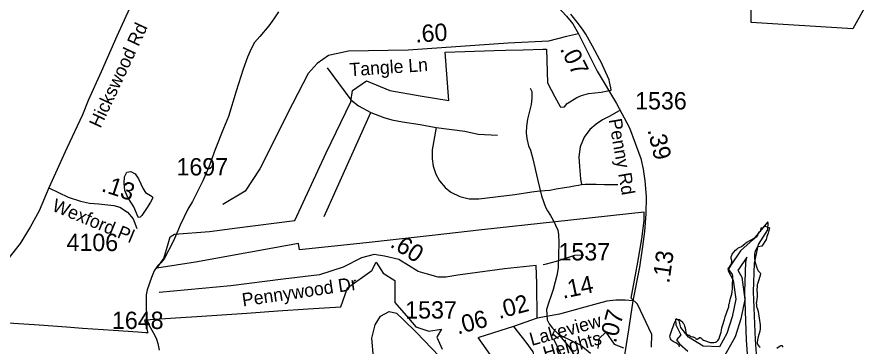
# Model space of a CAD drawing. Extents: x 1662474 to 1856135, y 779280 to 917889.
# Drawn here: x 1713121 to 1719290, y 820366 to 822745 of the extents above; entities that cross this region are included whole.
import ezdxf

# ---------------------------------------------------------------- set-up
doc = ezdxf.new("R2010")
doc.units = 0
for name, color, linetype in [('Exist Boundary Political City Limit New', 7, 'Continuous'), ('Exist Boundary Political City Limit New Hole', 7, 'Continuous'), ('Exist Hydrographic Buffer Line', 7, 'Continuous'), ('Exist Hydrographic Creek Single Shore', 7, 'Continuous'), ('Exist Hydrographic Lake Shore', 7, 'Continuous'), ('Exist Hydrographic Misc Water Feature', 7, 'Continuous'), ('Exist Hydrographic Pond Under 1500 Sq Ft', 7, 'Continuous'), ('Exist Road Non-System Type 51', 7, 'Continuous'), ('Exist Road Secondary Mileage Hundredths English Label', 7, 'Continuous'), ('Exist Road Secondary Mileage Tenths English Label', 7, 'Continuous'), ('Exist Road Secondary Type 51 Attributed', 7, 'Continuous'), ('Exist Road Secondary Type 51 Label', 7, 'Continuous'), ('Exist Road Secondary Type 51 Number Label', 7, 'Continuous'), ('Map Preparation Boundary City Limit Buffer Line', 7, 'Continuous')]:
    doc.layers.add(name, color=color, linetype=linetype)

msp = doc.modelspace()

# ---------------------------------------------------------------- linework, layer by layer
at = {"layer": 'Exist Boundary Political City Limit New'}
msp.add_lwpolyline([(1719289.5, 822934.8), (1719138.6, 822659.5), (1718405, 822705.6), (1718405, 822706.2), (1718405.1, 822715.1), (1718405.2, 822715.8), (1718405.2, 822716.4), (1718407.8, 822878.4)], dxfattribs=at)
at = {"layer": 'Exist Boundary Political City Limit New Hole'}
for points in [[(1715534.6, 822215.9), (1715637.4, 822285.6), (1715804.4, 822216.4), (1716023.1, 822178.2), (1716229.9, 822142.2), (1716203.9, 822492.2), (1716555.6, 822502.8), (1716638.2, 822505.3), (1716764, 822509.1), (1716905.4, 822513.3), (1716931.6, 822514.1), (1716940, 822271.2), (1716993.4, 822170.2), (1717030.6, 822099.8), (1717033.4, 822094.5), (1717061.5, 822096.7), (1717080.2, 822121.4), (1717150.8, 822165.4), (1717185.2, 822180.4), (1717218.6, 822188.9), (1717234.2, 822192.9), (1717326.9, 822203.6), (1717398.4, 822216.9), (1717394.8, 822234.2), (1717386, 822277.2), (1717382.8, 822292.6), (1717336, 822398.5), (1717335.4, 822399.9), (1717316.1, 822436.2), (1717263.4, 822535.6), (1717216.6, 822622.8), (1717197.1, 822649.6), (1717163.8, 822695.4), (1717108.1, 822765)], [(1717689.2, 820363.4), (1717689.2, 820366.6), (1717689.9, 820455.7), (1717587.1, 820675.2), (1717542.2, 820718.9), (1717590.8, 820976.4), (1717619.2, 821145.9), (1717635.9, 821279.1), (1717636.6, 821337), (1716996.9, 821267.9), (1716467.6, 821209.5), (1716108.9, 821169.9), (1715633.1, 821116.5), (1715153.5, 821066.9), (1715147.4, 821112.7), (1714405.4, 820976.9), (1714126.1, 820933.7), (1714177.4, 821003.7), (1714209.1, 821110.7), (1714224, 821160.8), (1714253.6, 821179.6), (1714506.4, 821198), (1714704.4, 821224.2), (1715121.2, 821279.2), (1715346.6, 821766.2), (1715523.5, 822133.9), (1715534.6, 822215.9)], [(1715217.1, 820640.2), (1715451.1, 820655.6), (1715499.8, 820792.5), (1715675.2, 820917), (1715706.1, 820978.1), (1715757.4, 820897.8), (1715840.4, 820845.9), (1715840.6, 820686.5), (1715939.6, 820572.7), (1715991.6, 820511.2), (1716084.4, 820479.2), (1716174.5, 820494.8), (1716175.8, 820495), (1716144.9, 820441.8), (1716142.4, 820437.7), (1716162.9, 820393.4), (1716181.4, 820350)], [(1713020.2, 820543), (1713280.6, 820524.5), (1713475.9, 820510.7), (1713590.9, 820502.6), (1713814.6, 820486.8), (1713991.2, 820474.4), (1714048.1, 820470.4), (1714064.6, 820470.1), (1714063.2, 820475.2), (1714060.5, 820485.4), (1714053.6, 820510.6), (1714040, 820561.1), (1714043.2, 820561.3), (1714261.5, 820576.2), (1714414.5, 820585.9), (1714774.4, 820610.4), (1714997.6, 820625.5), (1715217.1, 820640.2)], [(1717076.5, 820233.2), (1716984.9, 820422.9), (1716988.5, 820424.8), (1717034.8, 820448.4), (1717178.9, 820379.9), (1717248.5, 820321.4)], [(1717303.9, 820355.8), (1717311.1, 820425), (1717312.6, 820426.5), (1717360.5, 820472.6), (1717418.5, 820385.5), (1717486.5, 820360.2)]]:
    msp.add_lwpolyline(points, dxfattribs=at)
at = {"layer": 'Exist Hydrographic Buffer Line'}
for points in [[(1718446.1, 820282), (1718436.7, 820417.3), (1718423.8, 820762.7), (1718430.7, 820970.4), (1718459.8, 821105.2), (1718525.8, 821210.7), (1718528, 821262.5), (1718524.5, 821266.1), (1718423.4, 821143.2), (1718329.9, 821059.6), (1718259.3, 820956.8), (1718239.1, 820918.7), (1718276.8, 820848.9), (1718295.5, 820710.8), (1718270.2, 820584.2), (1718231.3, 820463.8), (1718178, 820366.1), (1718060.5, 820370.8), (1717955.8, 820436.8), (1717899.3, 820505.4), (1717887.1, 820554.1), (1717866.8, 820568), (1717860.6, 820563.3), (1717864.6, 820525.8), (1717899, 820452.6), (1717868.8, 820416.4), (1717889.6, 820388.7), (1717950, 820335.3)], [(1718386.9, 820214.8), (1718373.2, 820413.9), (1718360.2, 820762.6), (1718367.3, 820978.3), (1718374.8, 821012.6), (1718313.8, 820923.8), (1718311.2, 820919), (1718338.3, 820869), (1718360, 820708.8), (1718331.8, 820568.1), (1718289.9, 820438.6), (1718214.9, 820301)]]:
    msp.add_lwpolyline(points, dxfattribs=at)
at = {"layer": 'Exist Hydrographic Creek Single Shore'}
msp.add_lwpolyline([(1715686, 820289.6), (1715674.5, 820429), (1715698.9, 820526.4), (1715736.1, 820587.5), (1715799.1, 820621.6), (1715852.8, 820610.3), (1715899.4, 820564.9), (1715996.8, 820470.9), (1716158.5, 820299.6)], dxfattribs=at)
at = {"layer": 'Exist Hydrographic Lake Shore'}
for points in [[(1718261.6, 821010.9), (1718262.4, 821016.6), (1718265.8, 821027.4), (1718269.8, 821034.5), (1718293.6, 821063.9), (1718301.8, 821071.5), (1718310.9, 821077.8), (1718319.9, 821082.5), (1718331.9, 821087.2), (1718339.8, 821092.2), (1718361, 821110.6), (1718367.9, 821115.8), (1718375.2, 821120.6), (1718428.5, 821150.8), (1718447.6, 821163.4), (1718451.1, 821166.5), (1718453.8, 821170.2), (1718457.1, 821181.7), (1718461, 821189.6), (1718465.2, 821195.4), (1718472.6, 821202.2), (1718475, 821205.6), (1718476.5, 821209), (1718477.9, 821220.8), (1718479.1, 821224.2), (1718481.2, 821225.8), (1718482.2, 821226.3), (1718488.9, 821225.8), (1718492.8, 821226.6), (1718495.8, 821228.7), (1718500.1, 821233.2), (1718504.1, 821236.1), (1718508.2, 821237.9), (1718539, 821224.1), (1718529.5, 821186.9), (1718519, 821162.1), (1718517.2, 821151), (1718514.9, 821141.8), (1718482, 821092.8), (1718457.1, 821088.8), (1718453.1, 821087.5), (1718450.2, 821084.9), (1718445, 821076.8), (1718435.1, 821054.2), (1718433, 821046.8), (1718430.9, 821037.1), (1718429.9, 821026.6), (1718430.1, 821005.9), (1718433, 820984.9), (1718436.6, 820966.8), (1718443.5, 820944.2), (1718451.4, 820924.8), (1718455.5, 820916.1), (1718460.2, 820910.1), (1718470.8, 820899.8), (1718473.1, 820895.6), (1718474.4, 820890.1), (1718452.9, 820826.9), (1718450.2, 820815.9), (1718448.1, 820802.2), (1718446.4, 820779.4), (1718446.9, 820773.1), (1718449.5, 820757.1), (1718449.8, 820734.5), (1718449, 820725.8), (1718446.6, 820712.9), (1718443.8, 820688.6), (1718443.2, 820682), (1718443.8, 820669.9), (1718445.2, 820658.4), (1718451.6, 820637.9), (1718455.5, 820621.9), (1718470.5, 820526.1), (1718471.5, 820513.5), (1718471, 820495.6), (1718468.1, 820480.4), (1718455.8, 820438.2), (1718451.1, 820416.4), (1718450, 820401.4), (1718450.2, 820393), (1718451.6, 820385.9), (1718453.8, 820381.2), (1718465, 820367.8), (1718468.4, 820361.8)], [(1717886.8, 820375.9), (1717877.4, 820386.2), (1717862.6, 820396.4), (1717845.6, 820404.8), (1717837.1, 820410.6), (1717829.6, 820416.4), (1717824.9, 820424.5), (1717821.8, 820434.5), (1717821.4, 820444.8), (1717824.6, 820457.9), (1717838, 820495.4), (1717843, 820507.4), (1717846.1, 820519), (1717852.4, 820536.3), (1717856.9, 820545.5), (1717860.5, 820554.7), (1717865.8, 820563.1), (1717869.8, 820566.5), (1717885, 820564.7), (1717889.4, 820563.1), (1717894.6, 820560.4), (1717905.1, 820552.3), (1717909.9, 820547.1), (1717914.4, 820541.1), (1717918, 820535), (1717922.5, 820525.3), (1717926.1, 820516.1), (1717930.1, 820504.3), (1717934.2, 820486.2), (1717936.4, 820469.4), (1717938.2, 820462.3), (1717940.9, 820457.9), (1717944.2, 820454.9), (1717949.2, 820452.9), (1717955.5, 820451.8), (1717959, 820450.8), (1717962.6, 820448.4), (1717968.4, 820443.1), (1717971, 820441.8), (1717984.4, 820440.2), (1717989.6, 820438.9), (1717992.2, 820436.1), (1718002.5, 820431.3), (1718004.6, 820429.8), (1718007, 820425.6), (1718009.9, 820423.8), (1718013.2, 820422.4), (1718016.8, 820421.9), (1718019.4, 820422.4), (1718022.8, 820424.8), (1718031.6, 820432.4), (1718034.5, 820433.2), (1718038.2, 820433.2), (1718040.4, 820432.4), (1718042.6, 820430.8), (1718056.1, 820419), (1718063.4, 820414.8), (1718111.8, 820398.8), (1718137.8, 820398.5), (1718145.9, 820399.8), (1718151.4, 820401.1), (1718155.8, 820403.2), (1718163.1, 820409), (1718166.9, 820412.9), (1718172.4, 820421.4), (1718175.2, 820427.9), (1718180.8, 820443.9), (1718189.1, 820473.3), (1718192.2, 820486.7), (1718195.4, 820503.2), (1718198.9, 820518.5), (1718213, 820563.6), (1718218.2, 820584.1), (1718241.4, 820644.4), (1718244.2, 820656), (1718246.4, 820671.8), (1718249.8, 820682.8), (1718252.6, 820695.6), (1718256.6, 820716.9), (1718258.8, 820724.8), (1718266.2, 820747.1), (1718267.9, 820754.2), (1718268.9, 820760.4), (1718271, 820789.1), (1718272.6, 820815.9), (1718272.6, 820823.7), (1718275.2, 820853.4), (1718275.2, 820859.7), (1718273.6, 820879.6), (1718272.1, 820889.3), (1718240.9, 820932.4), (1718238.8, 820932.4), (1718251.4, 820946), (1718256.6, 820953.4), (1718261.4, 820961), (1718264.5, 820969.4), (1718266, 820979.9), (1718265.8, 820988.6), (1718261.9, 821004.6), (1718261.6, 821010.9)], [(1717891.2, 820366.2), (1717886.8, 820375.9)], [(1718591.5, 820356.8), (1718607, 820368.4), (1718615.6, 820373.9), (1718618.8, 820375.4), (1718623.2, 820376.8), (1718625.6, 820376.8)], [(1718625.6, 820376.8), (1718628.2, 820375.9), (1718630.1, 820374.4)], [(1718630.1, 820374.4), (1718631.1, 820372.3), (1718632.8, 820365.4)]]:
    msp.add_lwpolyline(points, dxfattribs=at)
at = {"layer": 'Exist Hydrographic Misc Water Feature'}
for points in [[(1715002.5, 822783.3), (1714970, 822731.4), (1714933.8, 822682.9), (1714867.4, 822603.8), (1714829.1, 822562), (1714804.9, 822515.6), (1714778.7, 822455.4), (1714747.9, 822369.9), (1714699.1, 822211.7), (1714642.2, 822028.3), (1714607.7, 821940.3), (1714546.8, 821790.6), (1714500.1, 821662.7), (1714479.9, 821614.7), (1714457.7, 821565.1), (1714382.7, 821414.8), (1714350.2, 821358.8), (1714293.9, 821245.1), (1714271.5, 821187.3), (1714243.3, 821127.1), (1714180.4, 821002), (1714156.4, 820972.2), (1714134, 820953.7), (1714107.9, 820915.7), (1714089.6, 820867.7), (1714057.3, 820778), (1714048.9, 820742.1), (1714050.4, 820642), (1714054, 820568), (1714069.9, 820525.9), (1714091.6, 820487.7), (1714111.6, 820449.5), (1714125.5, 820421.3), (1714133.3, 820391.6), (1714143.5, 820343.8)], [(1716815.6, 822233.5), (1716827.3, 822209.4), (1716827.2, 822159.4), (1716820.9, 822115.2), (1716811, 822065.4), (1716794.6, 822009.9), (1716788.2, 821959.1), (1716786, 821909.1), (1716789.9, 821869.7), (1716801.7, 821816.9), (1716817.4, 821785.4), (1716833.3, 821722.7), (1716868.7, 821575.1), (1716896.1, 821454.7), (1716925.8, 821374.5), (1716940, 821348), (1716961.8, 821313.9), (1716981.6, 821279.8), (1717013.4, 821207.8), (1717019.1, 821178.2), (1717020.9, 821119.8), (1717016.3, 820937.8), (1717007.9, 820881.3), (1716995.7, 820835.6), (1716979.4, 820779.4), (1716963.2, 820729.6), (1716951.1, 820695.4), (1716932.9, 820635.8), (1716936.5, 820561.9), (1716952.3, 820533.7), (1716976.2, 820501.2), (1717014.2, 820463.5), (1717091.7, 820370.8), (1717126, 820316)]]:
    msp.add_lwpolyline(points, dxfattribs=at)
at = {"layer": 'Exist Hydrographic Pond Under 1500 Sq Ft'}
msp.add_lwpolyline([(1713993.3, 821301.6), (1713962.1, 821376.4), (1713918.5, 821445), (1713896.7, 821494.8), (1713892, 821546.2), (1713895.1, 821593), (1713910.7, 821625.7), (1713940.3, 821631.9), (1713969.9, 821614.8), (1713994.9, 821577.4), (1714012, 821543.1), (1714027.6, 821505.7), (1714046.3, 821480.8), (1714068.1, 821465.2), (1714093.1, 821451.2), (1714097.7, 821440.3), (1714082.2, 821410.7), (1714052.5, 821364), (1714033.8, 821335.9), (1714018.3, 821314.1), (1714005.8, 821301.6), (1713999.5, 821298.5), (1713993.3, 821301.6)], dxfattribs=at)
at = {"layer": 'Exist Road Non-System Type 51'}
msp.add_line((1715330.9, 821306.1), (1715667.9, 822057), dxfattribs=at)
for points in [[(1715352.9, 822379.2), (1715524.4, 822149.2), (1715580, 822105.9), (1715667.9, 822057)], [(1715667.9, 822057), (1715760.2, 822019.9), (1715818.4, 822003.4), (1715894.6, 821989.8), (1716023.1, 821971.4), (1716138.2, 821947.8)], [(1717456.4, 822069.5), (1717383.2, 822029.2), (1717335.5, 822003.6), (1717290.1, 821973.6), (1717243.6, 821934.4), (1717203.2, 821877.8), (1717174.6, 821808.2), (1717165.1, 821736.9), (1717169.1, 821667.5), (1717175.4, 821610.5), (1717178.4, 821575.8), (1717183.9, 821541.1), (1717184.6, 821536.6)], [(1716138.2, 821947.8), (1716110.4, 821788.8), (1716110.2, 821721.8), (1716116, 821671), (1716135.5, 821611.9), (1716163.1, 821563.2), (1716202.9, 821516.5), (1716244.6, 821482.2), (1716309.1, 821450.4), (1716374.9, 821435.1), (1716444.5, 821434.9), (1716704.2, 821464.9), (1716827.4, 821485.9), (1716884.8, 821491), (1716956.4, 821497.2), (1717002.2, 821506.7), (1717060.9, 821516.9), (1717095.1, 821521.9), (1717130.5, 821528.2), (1717162.6, 821533.7), (1717184.6, 821536.6)], [(1716138.2, 821947.8), (1716345.4, 821921.9), (1716440.6, 821900.6), (1716578.5, 821893)], [(1717184.6, 821536.6), (1717212, 821540.1), (1717251.5, 821540.1), (1717289.6, 821540.1), (1717349, 821538.4), (1717385.5, 821537.9), (1717445.2, 821538.4)], [(1716909.5, 820959.9), (1716933.2, 820965.4), (1717003.6, 820984.1), (1717136.1, 821027.9), (1717201.5, 821029.8)], [(1716639.2, 820110.6), (1716626.4, 820172), (1716441.4, 820433.9)]]:
    msp.add_lwpolyline(points, dxfattribs=at)
at = {"layer": 'Exist Road Secondary Type 51 Attributed'}
msp.add_line((1716865, 820573), (1716695.7, 820513), dxfattribs=at)
for points in [[(1716557.9, 825006.5), (1716462.9, 824547.2), (1716406.2, 824240.6), (1716396.1, 824119.7), (1716392.4, 823979.2), (1716390.1, 823846.6), (1716400.5, 823765.1), (1716413.1, 823708.6), (1716483.1, 823479.7), (1716534.4, 823294.6), (1716551.2, 823248.6), (1716582.5, 823194.2), (1716654.4, 823103), (1716790.4, 822982.2), (1716931.5, 822881.5), (1717007.1, 822826.1), (1717077.6, 822750.5), (1717123, 822695.1), (1717163.3, 822624.6)], [(1714485.4, 823998.9), (1714225.2, 823428.4), (1713977.4, 822912.2), (1713929.7, 822807.4), (1713838.9, 822608.5), (1713725.7, 822351.2), (1713633.1, 822143.9), (1713591, 822039.7), (1713478.6, 821798.6), (1713349.8, 821513.1)], [(1717163.3, 822624.6), (1717076.5, 822604.4), (1716947.1, 822572.1), (1716656, 822555.9), (1715936.4, 822507.4), (1715507.8, 822499.3), (1715362.3, 822467), (1715281.4, 822410.4), (1715216.7, 822337.7), (1715103.5, 822119.5), (1714869, 821650.8), (1714763.9, 821489.1), (1714602.2, 821392.2)], [(1717163.3, 822624.6), (1717297.4, 822355.7), (1717437.3, 822121.5), (1717530.1, 821945.4), (1717610.5, 821725.9), (1717629.1, 821648.7), (1717641.4, 821563.4), (1717650.7, 821452.1), (1717647.6, 821325.4), (1717638.3, 821198.7), (1717622.9, 821090.5), (1717601.2, 820942.2), (1717553.7, 820699.2)], [(1713349.8, 821513.1), (1713278.5, 821348.8), (1713215.1, 821231.1), (1713142.5, 821113.3), (1713054.9, 820998.6), (1713012.3, 820954.8), (1712942.8, 820885.3), (1712875.1, 820840.9), (1712835.3, 820818.9), (1712785.9, 820798.3), (1712715.2, 820778.4), (1712479.4, 820734.5), (1712413.1, 820722.1), (1712318.4, 820706.3), (1712203.8, 820687.1), (1712082.3, 820678.9)], [(1713349.8, 821513.1), (1713489.6, 821446.2), (1713576.2, 821416.7), (1713643.1, 821402.9), (1713710, 821397), (1713773, 821391.1), (1713818.3, 821387.2), (1713859.6, 821373.4), (1713916.7, 821338), (1713956.1, 821288.9), (1713983.6, 821220)], [(1716865, 820573), (1716862.1, 820824.8), (1716859.1, 820953.5), (1716629.3, 820929.6), (1716293.6, 820882.6), (1716208.6, 820870.5), (1716151.9, 820870.5), (1716075.1, 820890.7), (1716008.4, 820910.8), (1715868.7, 820995.8), (1715765.4, 821020.1), (1715692.5, 821032.2), (1715601.4, 821007.9), (1715467.7, 820941.1), (1715297.6, 820886.5), (1715036.3, 820856.1), (1714659.6, 820807.6), (1714143.2, 820759)], [(1717553.7, 820699.2), (1717498, 820704.2), (1717432.1, 820704.2), (1717367.6, 820695.4), (1717303.7, 820679.9), (1717182.2, 820645.3), (1717026, 820603.6), (1716865, 820573)], [(1717553.7, 820699.2), (1717522.3, 820489.1), (1717489.5, 820278.1), (1717466.6, 820103.1)], [(1716695.7, 820513), (1716446.4, 820433.7)], [(1716695.7, 820513), (1716782.7, 820400.4), (1716833, 820330), (1716843, 820292.3), (1716840.5, 820252.1), (1716825.4, 820219.5), (1716797.8, 820181.8), (1716745, 820151.6), (1716692.2, 820116.4), (1716657, 820076.2), (1716639.4, 820033.5), (1716636.8, 819958.2), (1716644.4, 819827.5), (1716654.4, 819666.7)]]:
    msp.add_lwpolyline(points, dxfattribs=at)
at = {"layer": 'Map Preparation Boundary City Limit Buffer Line'}
for points in [[(1719289.5, 822934.8), (1719138.6, 822659.5), (1718405, 822705.6), (1718405, 822706.2), (1718405.1, 822715.1), (1718405.2, 822715.8), (1718405.2, 822716.4), (1718407.8, 822878.4)], [(1715534.6, 822215.9), (1715637.4, 822285.6), (1715804.4, 822216.4), (1716023.1, 822178.2), (1716229.9, 822142.2), (1716203.9, 822492.2), (1716555.6, 822502.8), (1716638.2, 822505.3), (1716764, 822509.1), (1716905.4, 822513.3), (1716931.6, 822514.1), (1716940, 822271.2), (1716993.4, 822170.2), (1717030.6, 822099.8), (1717033.4, 822094.5), (1717061.5, 822096.7), (1717080.2, 822121.4), (1717150.8, 822165.4), (1717185.2, 822180.4), (1717218.6, 822188.9), (1717234.2, 822192.9), (1717326.9, 822203.6), (1717398.4, 822216.9), (1717394.8, 822234.2), (1717386, 822277.2), (1717382.8, 822292.6), (1717336, 822398.5), (1717335.4, 822399.9), (1717316.1, 822436.2), (1717263.4, 822535.6), (1717216.6, 822622.8), (1717197.1, 822649.6), (1717163.8, 822695.4), (1717108.1, 822765)], [(1717689.2, 820363.4), (1717689.2, 820366.6), (1717689.9, 820455.7), (1717587.1, 820675.2), (1717542.2, 820718.9), (1717590.8, 820976.4), (1717619.2, 821145.9), (1717635.9, 821279.1), (1717636.6, 821337), (1716996.9, 821267.9), (1716467.6, 821209.5), (1716108.9, 821169.9), (1715633.1, 821116.5), (1715153.5, 821066.9), (1715147.4, 821112.7), (1714405.4, 820976.9), (1714126.1, 820933.7), (1714177.4, 821003.7), (1714209.1, 821110.7), (1714224, 821160.8), (1714253.6, 821179.6), (1714506.4, 821198), (1714704.4, 821224.2), (1715121.2, 821279.2), (1715346.6, 821766.2), (1715523.5, 822133.9), (1715534.6, 822215.9)], [(1715217.1, 820640.2), (1715451.1, 820655.6), (1715499.8, 820792.5), (1715675.2, 820917), (1715706.1, 820978.1), (1715757.4, 820897.8), (1715840.4, 820845.9), (1715840.6, 820686.5), (1715939.6, 820572.7), (1715991.6, 820511.2), (1716084.4, 820479.2), (1716174.5, 820494.8), (1716175.8, 820495), (1716144.9, 820441.8), (1716142.4, 820437.7), (1716162.9, 820393.4), (1716181.4, 820350)], [(1713020.2, 820543), (1713280.6, 820524.5), (1713475.9, 820510.7), (1713590.9, 820502.6), (1713814.6, 820486.8), (1713991.2, 820474.4), (1714048.1, 820470.4), (1714064.6, 820470.1), (1714063.2, 820475.2), (1714060.5, 820485.4), (1714053.6, 820510.6), (1714040, 820561.1), (1714043.2, 820561.3), (1714261.5, 820576.2), (1714414.5, 820585.9), (1714774.4, 820610.4), (1714997.6, 820625.5), (1715217.1, 820640.2)], [(1717076.5, 820233.2), (1716984.9, 820422.9), (1716988.5, 820424.8), (1717034.8, 820448.4), (1717178.9, 820379.9), (1717248.5, 820321.4)], [(1717303.9, 820355.8), (1717311.1, 820425), (1717312.6, 820426.5), (1717360.5, 820472.6), (1717418.5, 820385.5), (1717486.5, 820360.2)]]:
    msp.add_lwpolyline(points, dxfattribs=at)

# ---------------------------------------------------------------- texts
at = {"layer": 'Exist Road Secondary Mileage Hundredths English Label'}
for s, rotation, p in [('.07', 296.49799, (1717026.7, 822515.9)), ('.13', 81.69842, (1717815.9, 820821.2))]:
    msp.add_text(s, height=125, rotation=rotation, dxfattribs=at).set_placement(p)
at = {"layer": 'Exist Road Secondary Mileage Tenths English Label'}
for s, rotation, p in [('.60', 3.85468, (1715990.9, 822560.4)), ('.39', 283.50277, (1717658.6, 821931.2)), ('.13', 341.59783, (1713721.4, 821491)), ('.60', 327.55423, (1715799.3, 821092.8)), ('.14', 11.85884, (1717051.5, 820713.6)), ('.02', 15.11889, (1716591.2, 820567.1)), ('.06', 15.06991, (1716294, 820455.4)), ('.07', 74.89388, (1717431, 820389.7))]:
    msp.add_text(s, height=125, rotation=rotation, dxfattribs=at).set_placement(p)
at = {"layer": 'Exist Road Secondary Type 51 Label'}
for s, rotation, p in [('Hickswood Rd', 65.06231, (1713720.8, 821938.5)), ('Tangle Ln', 3.8498, (1715517.5, 822318.1)), ('Penny Rd', 279.98631, (1717379.8, 822005)), ('Wexford Pl', 337.64095, (1713365.2, 821351)), ('Pennywood Dr', 8.39273, (1714747.3, 820657.8)), ('Lakeview', 15.53249, (1716825.5, 820373.3)), (' Heights', 15.53249, (1716888.5, 820264.2))]:
    msp.add_text(s, height=95, rotation=rotation, dxfattribs=at).set_placement(p)
at = {"layer": 'Exist Road Secondary Type 51 Number Label'}
for s, p in [('1536', (1717570.5, 822078.7)), ('1697', (1714268.2, 821602.9)), ('4106', (1713476.4, 821057.7)), ('1537', (1717018.7, 820989.9)), ('1537', (1715915, 820570.8)), ('1648', (1713803.6, 820495.6))]:
    msp.add_text(s, height=125, dxfattribs=at).set_placement(p)

doc.saveas('drawing.dxf')
